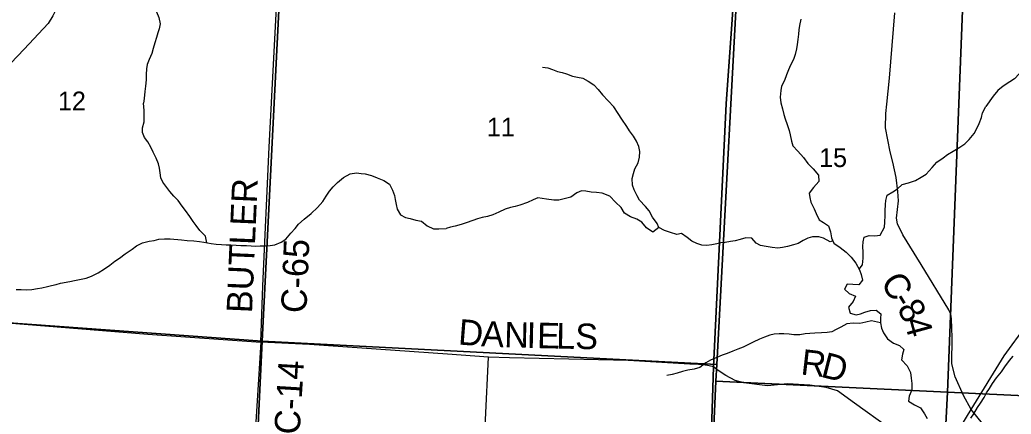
# Model space of a CAD drawing. Extents: x 1759416 to 2214760, y 252598 to 1116833.
# Drawn here: x 1998256 to 2009925, y 906987 to 911621 of the extents above; entities that cross this region are included whole.
import ezdxf

# ---------------------------------------------------------------- set-up
doc = ezdxf.new("R2010")
doc.units = 0
for name, color, linetype in [('GM_X_County_Road', 7, 'Continuous'), ('GM_X_County_Road_Text', 7, 'Continuous'), ('GM_X_Minor_River', 7, 'Continuous'), ('GM_X_Section', 7, 'Continuous'), ('GM_X_Section_Text', 7, 'Continuous'), ('GM_X_State_Route', 7, 'Continuous'), ('GM_X_Township', 7, 'Continuous'), ('GM_X_Township_Road', 7, 'Continuous')]:
    doc.layers.add(name, color=color, linetype=linetype)

msp = doc.modelspace()

# ---------------------------------------------------------------- linework, layer by layer
at = {"layer": 'GM_X_County_Road'}
for points in [[(2001092, 907832), (2001118, 908495), (2001192, 910125), (2001356, 913267)], [(2009452, 907042), (2009364, 907206), (2009264, 907424), (2009227, 907578), (2009229, 907887), (2009221, 908107), (2009214, 908161), (2009192, 908212), (2008865, 908744), (2008651, 909094), (2008585, 909224), (2008573, 909289), (2008597, 909492), (2008592, 909603), (2008572, 909768), (2008532, 909949), (2008500, 910070), (2008445, 910350), (2008448, 910520), (2008460, 910630), (2008491, 910937), (2008556, 911703)], [(1997266, 908128), (1998306, 908045), (1999765, 907927), (2001092, 907832)], [(2001092, 907832), (2001035, 906897), (2000964, 905070), (2000964, 904882), (2000965, 904789), (2000981, 904713), (2001013, 904654), (2001060, 904566), (2001182, 904394), (2001675, 903799), (2001715, 903747), (2001740, 903701), (2001757, 903650), (2001755, 903587), (2001725, 902654), (2001725, 902353), (2001725, 902076), (2001749, 901686), (2001722, 901149), (2001740, 901077), (2001828, 900904), (2002039, 900517), (2002242, 900124)], [(2006321, 907563), (2006243, 907569), (2006142, 907573), (2005416, 907619), (2004018, 907650), (2003772, 907656), (2003290, 907692), (2001666, 907805), (2001092, 907832)], [(2009099, 906460), (2008935, 906555), (2008484, 906825), (2008082, 907115), (2007881, 907259), (2007747, 907298), (2007555, 907328), (2007293, 907344), (2007057, 907321), (2006777, 907354), (2006677, 907384), (2006565, 907441), (2006476, 907499), (2006421, 907543), (2006335, 907562), (2006321, 907563)], [(2009870, 906528), (2009452, 907042)]]:
    msp.add_lwpolyline(points, dxfattribs=at)
at = {"layer": 'GM_X_Minor_River'}
for points in [[(1999582, 912181), (1999655, 912111), (1999701, 912049), (1999723, 911995), (1999752, 911925), (1999784, 911859), (1999865, 911715), (1999893, 911649), (1999909, 911575), (1999897, 911517), (1999882, 911467), (1999864, 911415), (1999844, 911350), (1999826, 911284), (1999811, 911224), (1999779, 911154), (1999757, 911096), (1999747, 911044), (1999742, 910977), (1999742, 910915), (1999736, 910843), (1999729, 910777), (1999721, 910697), (1999713, 910643)], [(2007448, 911628), (2007434, 911554), (2007426, 911502), (2007421, 911452), (2007415, 911392), (2007407, 911330), (2007399, 911280), (2007381, 911212), (2007363, 911155), (2007329, 911089), (2007303, 911033), (2007281, 910975), (2007255, 910909), (2007223, 910843), (2007213, 910791), (2007204, 910711), (2007212, 910647)], [(2010484, 911606), (2010449, 911540), (2010379, 911462), (2010341, 911393), (2010317, 911335), (2010295, 911271), (2010260, 911205), (2010216, 911148), (2010152, 911102), (2010082, 911054), (2010020, 910987), (2009964, 910929), (2009910, 910893), (2009832, 910843), (2009766, 910790), (2009713, 910726), (2009625, 910603)], [(2004410, 911064), (2004472, 911059), (2004528, 911037), (2004584, 911013), (2004638, 911001), (2004692, 910985), (2004763, 910961), (2004821, 910948), (2004883, 910936), (2004947, 910902), (2005011, 910858), (2005064, 910804), (2005116, 910740), (2005247, 910600)], [(2000458, 909001), (2000443, 909079), (2000375, 909146), (2000333, 909202), (2000295, 909252), (2000256, 909311), (2000206, 909379), (2000169, 909431), (2000121, 909496), (2000071, 909548), (2000021, 909605), (1999976, 909665), (1999938, 909715), (1999916, 909766), (1999907, 909822), (1999899, 909876), (1999887, 909930), (1999862, 909994), (1999824, 910067), (1999799, 910125), (1999763, 910187), (1999725, 910240), (1999702, 910298), (1999702, 910350), (1999720, 910422), (1999719, 910498), (1999719, 910556), (1999713, 910643)], [(2005777, 909181), (2005759, 909229), (2005704, 909303), (2005662, 909375), (2005620, 909429), (2005551, 909503), (2005523, 909553), (2005487, 909623), (2005467, 909679), (2005464, 909755), (2005478, 909817), (2005496, 909868), (2005534, 909940), (2005551, 910008), (2005555, 910074), (2005541, 910132), (2005513, 910196), (2005478, 910254), (2005432, 910316), (2005402, 910368), (2005341, 910454), (2005299, 910522), (2005247, 910600)], [(2007212, 910647), (2007234, 910577), (2007250, 910507), (2007266, 910457), (2007290, 910391), (2007313, 910321), (2007325, 910269), (2007341, 910197), (2007356, 910139), (2007412, 910077), (2007480, 910005), (2007533, 909933), (2007593, 909871), (2007655, 909797), (2007660, 909721), (2007598, 909650), (2007546, 909582), (2007554, 909532), (2007568, 909480), (2007605, 909400), (2007631, 909346), (2007663, 909272), (2007715, 909238), (2007776, 909200), (2007798, 909128), (2007810, 909058), (2007839, 908998), (2007911, 908944), (2007981, 908890), (2008043, 908832), (2008096, 908760), (2008138, 908684), (2008160, 908628), (2008175, 908560), (2008133, 908506), (2008061, 908510), (2007995, 908513), (2007961, 908457), (2008019, 908405), (2008091, 908373), (2008066, 908309), (2008010, 908243), (2008028, 908175), (2008100, 908155), (2008152, 908167), (2008204, 908185), (2008268, 908204), (2008336, 908210), (2008391, 908166), (2008387, 908110), (2008385, 908060), (2008397, 907996), (2008423, 907944), (2008470, 907870), (2008538, 907820), (2008610, 907794), (2008661, 907746), (2008647, 907690), (2008633, 907626), (2008701, 907556), (2008738, 907478), (2008746, 907408), (2008754, 907345), (2008756, 907273), (2008723, 907199), (2008717, 907139), (2008787, 907095), (2008857, 907059), (2008904, 906991), (2008934, 906935)], [(2008135, 908689), (2008174, 908742), (2008182, 908819), (2008181, 908891), (2008179, 908957), (2008183, 909011), (2008193, 909067), (2008253, 909085), (2008319, 909084), (2008381, 909092), (2008435, 909186), (2008438, 909242), (2008440, 909323), (2008442, 909375), (2008444, 909449), (2008448, 909499), (2008467, 909561), (2008531, 909599), (2008585, 909636), (2008643, 909686), (2008717, 909706), (2008797, 909733), (2008865, 909771), (2008923, 909809), (2008995, 909884), (2009051, 909948), (2009123, 910000), (2009176, 910039), (2009242, 910079), (2009320, 910125), (2009378, 910164), (2009432, 910214), (2009490, 910286), (2009518, 910336), (2009548, 910403), (2009575, 910475), (2009589, 910529), (2009625, 910603)], [(1998212, 908452), (1998272, 908452), (1998336, 908449), (1998397, 908453), (1998465, 908463), (1998515, 908472), (1998581, 908488), (1998631, 908500), (1998685, 908511), (1998735, 908525), (1998844, 908544), (1998898, 908558), (1999038, 908585), (1999102, 908607), (1999179, 908648), (1999253, 908694), (1999317, 908736), (1999374, 908783), (1999430, 908819), (1999496, 908869), (1999579, 908926), (1999631, 908966), (1999701, 909000), (1999778, 909019), (1999836, 909029), (1999892, 909045), (1999958, 909048), (2000026, 909048), (2000158, 909035), (2000226, 909026), (2000304, 909022), (2000370, 909015), (2000422, 909007), (2000510, 908993), (2000566, 908984), (2000630, 908982), (2000686, 908977), (2000740, 908975), (2000804, 908973), (2000858, 908970), (2000924, 908968), (2000980, 908963), (2001032, 908961), (2001086, 908963), (2001147, 908964), (2001203, 908968), (2001259, 908978), (2001333, 909007), (2001389, 909043), (2001448, 909115), (2001496, 909167), (2001536, 909218), (2001605, 909278), (2001685, 909344), (2001762, 909417), (2001824, 909485), (2001863, 909549), (2001903, 909607), (2001944, 909658), (2001996, 909708), (2002067, 909768), (2002145, 909813), (2002221, 909823), (2002273, 909817), (2002323, 909810), (2002395, 909792), (2002463, 909765), (2002539, 909733), (2002607, 909690), (2002644, 909618), (2002666, 909558), (2002675, 909508), (2002685, 909451), (2002699, 909397), (2002738, 909329), (2002794, 909298), (2002850, 909288), (2002916, 909268), (2002984, 909255), (2003052, 909201)], [(2007826, 909024), (2007796, 909012), (2007714, 909055), (2007660, 909071), (2007588, 909069), (2007530, 909055), (2007478, 909029), (2007418, 908994), (2007362, 908976), (2007292, 908956), (2007232, 908944), (2007178, 908937), (2007110, 908945), (2007042, 908957), (2006973, 908967), (2006923, 908995), (2006873, 909055), (2006801, 909060), (2006735, 909038), (2006677, 909022), (2006621, 909014), (2006559, 909005), (2006509, 908999), (2006459, 908987), (2006401, 908977), (2006341, 908969), (2006284, 908972), (2006226, 908992), (2006166, 909018), (2006110, 909062), (2006046, 909110), (2005990, 909098), (2005915, 909121), (2005843, 909145), (2005777, 909181), (2005707, 909127), (2005633, 909177), (2005576, 909245), (2005520, 909278), (2005446, 909306), (2005374, 909348), (2005333, 909416), (2005267, 909480), (2005201, 909550), (2005112, 909584), (2005044, 909593), (2004980, 909597), (2004918, 909607), (2004866, 909611), (2004812, 909587), (2004742, 909536), (2004678, 909520), (2004602, 909502), (2004540, 909502), (2004456, 909513), (2004404, 909523), (2004352, 909529), (2004300, 909507), (2004230, 909474), (2004142, 909442), (2004088, 909428), (2004030, 909416), (2003968, 909395), (2003894, 909359), (2003822, 909331), (2003760, 909310), (2003698, 909298), (2003645, 909284), (2003589, 909264), (2003509, 909235), (2003451, 909217), (2003379, 909197), (2003327, 909185), (2003275, 909170)], [(2003052, 909201), (2003126, 909164), (2003190, 909166), (2003275, 909170)], [(2008385, 908060), (2008281, 908083), (2008213, 908067), (2008143, 908051), (2008066, 908057), (2007990, 908048), (2007918, 908010), (2007866, 907980), (2007815, 907954), (2007758, 907945), (2007692, 907943), (2007614, 907939), (2007554, 907935), (2007498, 907930), (2007436, 907920), (2007368, 907920), (2007310, 907926), (2007250, 907930), (2007192, 907929), (2007134, 907927), (2007084, 907915), (2007022, 907893), (2006962, 907868), (2006886, 907834), (2006834, 907806), (2006770, 907774), (2006708, 907749), (2006650, 907727), (2006580, 907701), (2006522, 907679), (2006460, 907654), (2006386, 907622), (2006330, 907588), (2006260, 907533), (2006192, 907517), (2006118, 907505), (2006058, 907489), (2005992, 907468), (2005934, 907454), (2005870, 907442)], [(2009449, 906939), (2009487, 906991), (2009530, 907064), (2009562, 907116), (2009606, 907184), (2009634, 907238), (2009670, 907288), (2009704, 907345), (2009751, 907413), (2009809, 907483), (2009849, 907544), (2009905, 907616), (2009949, 907668)]]:
    msp.add_lwpolyline(points, dxfattribs=at)
at = {"layer": 'GM_X_Section'}
for points in [[(1995713, 913681), (2001384, 913291), (2001110, 907846), (1995356, 908258)], [(2001384, 913291), (2006745, 913001), (2006747, 912893), (2006459, 907572), (2001110, 907846)], [(2006747, 912893), (2009385, 912536), (2009177, 907246), (2006448, 907374), (2006459, 907572)], [(2009385, 912536), (2014681, 912335), (2014469, 906993), (2009177, 907246)], [(1995356, 908258), (2001110, 907846), (2000850, 902442), (1995000, 902804)], [(2001110, 907846), (2006459, 907572), (2006448, 907374), (2006217, 902141), (2000850, 902442)], [(2006448, 907374), (2009177, 907246), (2008896, 901897), (2006205, 901981), (2006217, 902141)], [(2009177, 907246), (2014469, 906993), (2014263, 901704), (2008896, 901897)]]:
    msp.add_lwpolyline(points, close=True, dxfattribs=at)
at = {"layer": 'GM_X_State_Route'}
msp.add_lwpolyline([(2008909, 906141), (2009099, 906460), (2009452, 907042), (2009842, 907673), (2010107, 908031)], dxfattribs=at)
at = {"layer": 'GM_X_Township'}
for points in [[(2007121, 920797), (2007080, 920037), (2007010, 918229), (2006850, 914992), (2006784, 913665), (2006572, 910634), (2006421, 907543), (2006290, 903477), (2006227, 902002), (2006118, 899457), (2006004, 896755), (2003205, 896913), (1999329, 897063), (1998108, 897126)], [(2006290, 903477), (2006421, 907543), (2006572, 910634), (2006784, 913665), (2006850, 914992), (2007010, 918229), (2007080, 920037), (2007121, 920797)]]:
    msp.add_lwpolyline(points, dxfattribs=at)
at = {"layer": 'GM_X_Township_Road'}
for points in [[(2000229, 913342), (2000199, 913210), (2000088, 912858), (2000024, 912630), (1999973, 912464), (1999945, 912378), (1999926, 912334), (1999876, 912266), (1999737, 912140), (1999638, 912065), (1999606, 912053), (1999560, 912049), (1999382, 912054), (1998952, 912079), (1998902, 912076), (1998880, 912068), (1998854, 912056), (1998826, 912030), (1998801, 911994), (1998738, 911862), (1998645, 911668), (1998590, 911580), (1998308, 911275), (1997836, 910787)], [(2003591, 903067), (2003740, 906045), (2003737, 906919), (2003772, 907656)]]:
    msp.add_lwpolyline(points, dxfattribs=at)

# ---------------------------------------------------------------- texts
at = {"layer": 'GM_X_County_Road_Text'}
for s, rotation, p in [('BUTLER', 87.5269, (2000989, 908170)), ('C-65', 87.598, (2001629, 908170)), ('C', 301.3989, (2008380, 908539)), ('-', 301.4161, (2008509, 908328)), ('8', 301.4886, (2008573, 908223)), ('D', 355.5295, (2003410, 907806)), ('A', 357.3054, (2003683, 907785)), ('N', 358.6657, (2003955, 907772)), ('I', 358.7595, (2004219, 907766)), ('E', 358.7629, (2004342, 907763)), ('L', 358.7648, (2004567, 907758)), ('S', 358.7598, (2004791, 907754)), ('4', 285.2935, (2008661, 908086)), ('R', 353.4404, (2007440, 907454)), ('D', 345.5644, (2007674, 907428)), ('C-14', 86.5601, (2001549, 906741))]:
    msp.add_text(s, height=300, rotation=rotation, dxfattribs=at).set_placement(p)
at = {"layer": 'GM_X_Section_Text'}
for s, p in [('12', (1998705, 910557)), ('11', (2003754, 910250)), ('15', (2007664, 909891))]:
    msp.add_text(s, height=221, rotation=0, dxfattribs=at).set_placement(p)

doc.saveas('drawing.dxf')
